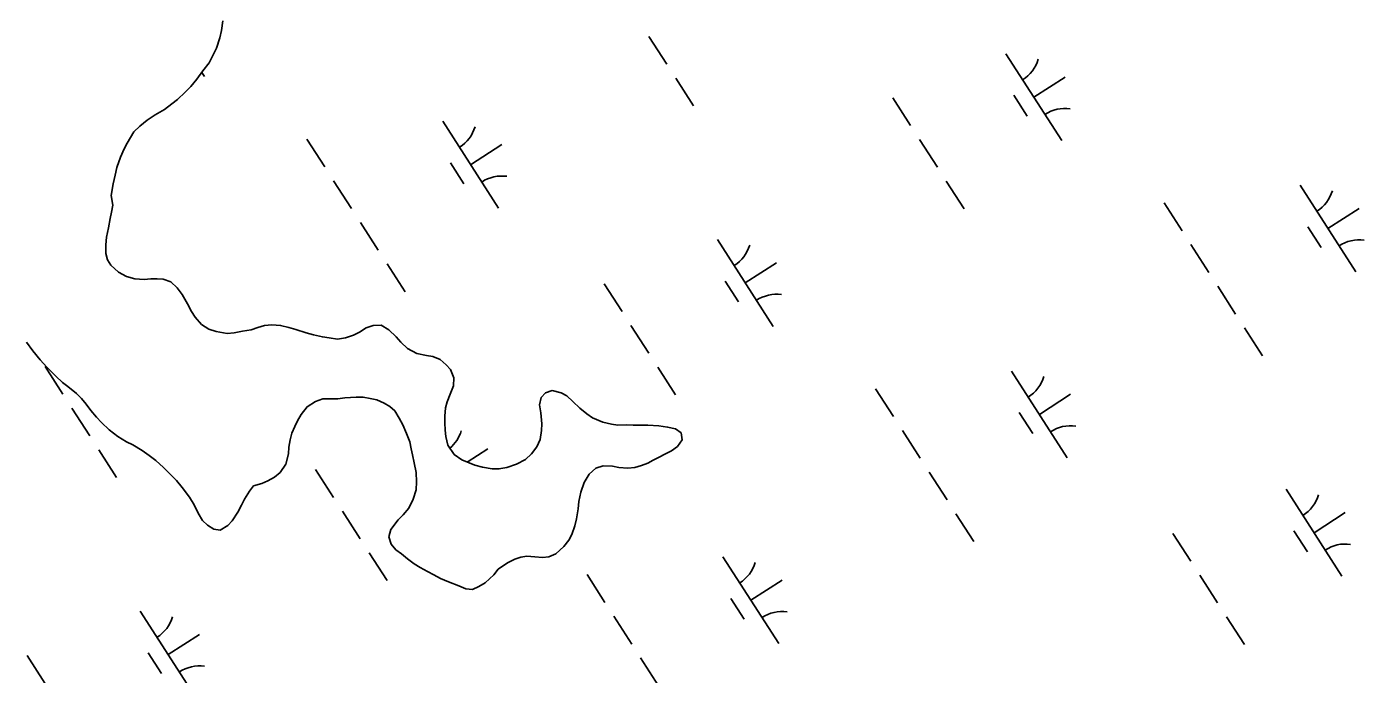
# Model space of a CAD drawing. Extents: x 3937982 to 3958556, y 219448 to 241894.
# Drawn here: x 3949380 to 3950029, y 237488 to 237801 of the extents above; entities that cross this region are included whole.
import ezdxf

# ---------------------------------------------------------------- set-up
doc = ezdxf.new("R2010")
doc.units = 0
doc.layers.add('V-TOPO-SHOR', color=7, linetype='Continuous')
doc.layers.add('V-WETL-SWMP', color=7, linetype='Continuous')

msp = doc.modelspace()

# ---------------------------------------------------------------- linework, layer by layer
at = {"layer": 'V-TOPO-SHOR'}
for points in [[(3949432.25, 237750.478), (3949435.179, 237753.32), (3949438.756, 237756.167), (3949442.58, 237758.766), (3949447.053, 237761.367), (3949450.713, 237764.048), (3949453.478, 237766.159), (3949457.137, 237769.737), (3949459.82, 237772.418), (3949462.751, 237775.994), (3949465.759, 237780.059), (3949468.688, 237783.878), (3949470.722, 237787.862), (3949472.268, 237791.112), (3949473.896, 237795.988), (3949474.791, 237799.648), (3949475.362, 237804.283)], [(3949663.824, 237608.834), (3949659.515, 237609.813), (3949654.556, 237612.008), (3949651.794, 237613.962), (3949648.461, 237616.647), (3949645.047, 237619.817), (3949642.203, 237622.582), (3949639.44, 237624.128), (3949635.049, 237625.187), (3949631.879, 237624.132), (3949629.681, 237621.775), (3949628.948, 237618.197), (3949629.597, 237614.378), (3949630.003, 237609.092), (3949629.921, 237605.76), (3949629.186, 237601.531), (3949627.56, 237597.873), (3949624.957, 237594.541), (3949622.028, 237591.778), (3949617.719, 237589.585), (3949613, 237587.879), (3949609.181, 237587.229), (3949605.929, 237587.313), (3949601.294, 237588.047), (3949597.554, 237589.023), (3949591.296, 237591.547), (3949587.474, 237594.232), (3949584.47, 237598.704), (3949583.413, 237602.931), (3949583.171, 237605.942), (3949582.928, 237609.6), (3949582.93, 237612.688), (3949583.337, 237616.835), (3949584.07, 237619.762), (3949585.617, 237623.338), (3949587.245, 237627.485), (3949587.329, 237631.386), (3949585.784, 237635.372), (3949583.589, 237637.567), (3949580.664, 237640.17), (3949577.169, 237641.635), (3949574.16, 237642.206), (3949569.446, 237643.101), (3949564.975, 237645.542), (3949561.725, 237648.633), (3949559.367, 237651.156), (3949555.873, 237654.572), (3949552.134, 237656.767), (3949548.312, 237656.687), (3949544.896, 237655.551), (3949541.562, 237653.519), (3949538.717, 237651.977), (3949534.814, 237650.676), (3949530.992, 237650.109), (3949527.009, 237650.681), (3949523.677, 237651.17), (3949519.286, 237652.229), (3949515.708, 237653.206), (3949510.75, 237654.752), (3949507.336, 237655.729), (3949503.352, 237656.706), (3949499.205, 237656.952), (3949495.548, 237656.71), (3949492.295, 237655.735), (3949489.205, 237654.516), (3949484.896, 237653.867), (3949480.831, 237653.138), (3949477.496, 237652.815), (3949472.131, 237653.712), (3949468.635, 237654.85), (3949465.059, 237657.21), (3949462.052, 237660.787), (3949460.265, 237663.39), (3949458.233, 237667.13), (3949455.716, 237671.767), (3949453.277, 237674.857), (3949450.109, 237677.868), (3949446.531, 237679.168), (3949443.522, 237679.332), (3949440.434, 237679.252), (3949437.261, 237679.011), (3949432.711, 237679.336), (3949428.725, 237680.397), (3949424.826, 237682.511), (3949421.166, 237685.927), (3949419.46, 237688.448), (3949418.649, 237691.62), (3949418.651, 237695.765), (3949419.059, 237699.507), (3949420.036, 237703.978), (3949420.851, 237708.448), (3949421.502, 237711.619), (3949421.992, 237714.953), (3949421.344, 237719.588), (3949422.16, 237725.277), (3949423.136, 237729.586), (3949424.031, 237733.164), (3949425.823, 237738.284), (3949427.613, 237742.267), (3949429.078, 237744.95), (3949432.25, 237750.478)], [(3949380.176, 237648.626), (3949383.346, 237644.477), (3949386.84, 237640.086), (3949390.09, 237636.426), (3949394.397, 237632.115), (3949397.647, 237629.107), (3949400.33, 237627.073), (3949404.393, 237623.819), (3949406.912, 237621.38), (3949409.187, 237618.531), (3949411.463, 237615.523), (3949414.146, 237612.27), (3949416.583, 237609.667), (3949420.241, 237606.169), (3949424.547, 237602.835), (3949428.775, 237600.394), (3949431.781, 237598.848), (3949436.334, 237596.083), (3949439.748, 237593.642), (3949442.836, 237591.282), (3949446.576, 237587.946), (3949449.257, 237585.343), (3949452.994, 237581.604), (3949455.759, 237578.187), (3949459.253, 237573.471), (3949461.446, 237569.811), (3949463.478, 237565.746), (3949465.589, 237562.166), (3949467.947, 237559.889), (3949470.953, 237558.019), (3949474.044, 237557.609), (3949477.865, 237559.723), (3949479.899, 237561.998), (3949482.584, 237566.305), (3949484.374, 237569.719), (3949485.838, 237572.566), (3949488.359, 237576.385), (3949490.313, 237579.066)], [(3949490.313, 237579.066), (3949494.296, 237580.205), (3949497.143, 237581.421), (3949500.477, 237583.209), (3949503.242, 237585.485), (3949505.927, 237589.468), (3949507.147, 237594.508), (3949507.393, 237597.76), (3949508.044, 237601.256), (3949508.778, 237604.508), (3949510.244, 237607.679), (3949511.544, 237610.441), (3949513.334, 237613.612), (3949516.263, 237617.349), (3949520.328, 237619.789), (3949523.826, 237621.169), (3949526.835, 237621.167), (3949531.144, 237621.085), (3949534.478, 237621.57), (3949540.006, 237621.894), (3949543.42, 237621.892), (3949546.754, 237621.322), (3949550.088, 237620.669), (3949553.664, 237619.125), (3949556.347, 237617.497), (3949558.784, 237615.299), (3949560.815, 237611.803), (3949562.601, 237608.551), (3949564.471, 237604.404), (3949566.013, 237600.339), (3949566.744, 237597.005), (3949567.393, 237593.996), (3949568.123, 237590.174), (3949569.097, 237585.54), (3949569.339, 237580.905), (3949569.093, 237577.004), (3949567.711, 237572.531), (3949565.593, 237568.142), (3949562.747, 237564.972), (3949560.387, 237562.617), (3949556.809, 237557.9), (3949555.912, 237554.242), (3949556.969, 237550.746), (3949559.324, 237548.063), (3949561.925, 237546.03), (3949564.934, 237543.67), (3949568.184, 237541.147), (3949571.111, 237539.439), (3949574.606, 237537.569), (3949577.613, 237535.859), (3949580.865, 237534.069), (3949584.849, 237532.523), (3949589.725, 237530.569), (3949593.221, 237529.105), (3949596.391, 237528.859), (3949599.563, 237530.322), (3949602.49, 237532.03), (3949606.719, 237535.847), (3949608.917, 237538.694), (3949613.308, 237541.78), (3949616.885, 237543.404), (3949619.812, 237544.461), (3949622.82, 237544.867), (3949626.642, 237544.621), (3949630.302, 237544.293), (3949633.472, 237544.537), (3949636.886, 237546.081), (3949640.71, 237549.657), (3949643.151, 237552.743), (3949644.533, 237555.508), (3949646.08, 237559.653), (3949646.813, 237562.987), (3949647.628, 237567.945), (3949648.035, 237571.441), (3949648.932, 237575.912), (3949650.479, 237580.629), (3949653.002, 237584.692), (3949656.254, 237587.619), (3949659.75, 237588.673), (3949664.305, 237588.509), (3949667.393, 237587.856), (3949671.702, 237587.53), (3949675.034, 237587.936), (3949678.289, 237588.829), (3949681.379, 237590.045), (3949684.062, 237591.428), (3949686.909, 237592.89), (3949689.591, 237594.27), (3949692.844, 237595.976), (3949695.852, 237598.09), (3949698.05, 237601.258), (3949697.562, 237604.674), (3949694.881, 237606.544), (3949690.98, 237607.441), (3949686.671, 237608.013), (3949681.467, 237608.338), (3949677.32, 237608.422), (3949674.311, 237608.342), (3949671.305, 237608.506), (3949666.914, 237608.426), (3949663.824, 237608.834)]]:
    msp.add_lwpolyline(points, dxfattribs=at)
at = {"layer": 'V-WETL-SWMP'}
for p, q in [((3949474.792, 237799.648), (3949475.363, 237804.282)), ((3949473.897, 237795.989), (3949474.792, 237799.648)), ((3949681.965, 237796.69), (3949690.625, 237783.236)), ((3949470.722, 237787.861), (3949472.268, 237791.112)), ((3949472.268, 237791.112), (3949473.897, 237795.989)), ((3949465.76, 237780.058), (3949468.688, 237783.878)), ((3949468.688, 237783.878), (3949470.722, 237787.861)), ((3949854.979, 237788.348), (3949882.042, 237746.305)), ((3949462.75, 237775.994), (3949465.76, 237780.058)), ((3949465.183, 237779.278), (3949466.479, 237777.264)), ((3949457.137, 237769.736), (3949459.821, 237772.417)), ((3949459.821, 237772.417), (3949462.75, 237775.994)), ((3949694.955, 237776.509), (3949703.615, 237763.055)), ((3949868.511, 237767.326), (3949883.646, 237777.069)), ((3949450.712, 237764.047), (3949453.477, 237766.16)), ((3949453.477, 237766.16), (3949457.137, 237769.736)), ((3949800.113, 237766.951), (3949808.773, 237753.497)), ((3949858.775, 237768.195), (3949865.27, 237758.105)), ((3949438.757, 237756.166), (3949442.58, 237758.766)), ((3949442.58, 237758.766), (3949447.052, 237761.366)), ((3949447.052, 237761.366), (3949450.712, 237764.047)), ((3949432.251, 237750.477), (3949435.179, 237753.321)), ((3949435.179, 237753.321), (3949438.757, 237756.166)), ((3949581.983, 237755.617), (3949609.045, 237713.574)), ((3949427.613, 237742.267), (3949429.078, 237744.95)), ((3949429.078, 237744.95), (3949432.251, 237750.477)), ((3949516.118, 237747.022), (3949524.778, 237733.568)), ((3949813.103, 237746.77), (3949821.763, 237733.316)), ((3949425.823, 237738.284), (3949427.613, 237742.267)), ((3949595.514, 237734.595), (3949610.65, 237744.338)), ((3949423.136, 237729.586), (3949424.032, 237733.163)), ((3949424.032, 237733.163), (3949425.823, 237738.284)), ((3949585.779, 237735.464), (3949592.274, 237725.374)), ((3949422.159, 237725.277), (3949423.136, 237729.586)), ((3949529.108, 237726.841), (3949537.768, 237713.387)), ((3949826.093, 237726.589), (3949834.753, 237713.135)), ((3949421.344, 237719.587), (3949422.159, 237725.277)), ((3949421.992, 237714.952), (3949421.344, 237719.587)), ((3949997.545, 237724.658), (3950024.608, 237682.614)), ((3949421.503, 237711.619), (3949421.992, 237714.952)), ((3949931.68, 237716.063), (3949940.34, 237702.609)), ((3950011.076, 237703.636), (3950026.212, 237713.378)), ((3949420.036, 237703.977), (3949420.851, 237708.448)), ((3949420.851, 237708.448), (3949421.503, 237711.619)), ((3949542.098, 237706.66), (3949550.758, 237693.207)), ((3949418.651, 237695.766), (3949419.059, 237699.506)), ((3949419.059, 237699.506), (3949420.036, 237703.977)), ((3950001.341, 237704.505), (3950007.836, 237694.415)), ((3949418.649, 237691.62), (3949418.651, 237695.766)), ((3949715.112, 237698.318), (3949742.174, 237656.275)), ((3949944.67, 237695.882), (3949953.33, 237682.428)), ((3949419.461, 237688.448), (3949418.649, 237691.62)), ((3949421.167, 237685.927), (3949419.461, 237688.448)), ((3949555.088, 237686.48), (3949563.748, 237673.026)), ((3949728.643, 237677.297), (3949743.779, 237687.039)), ((3949424.825, 237682.511), (3949421.167, 237685.927)), ((3949428.726, 237680.396), (3949424.825, 237682.511)), ((3949432.71, 237679.337), (3949428.726, 237680.396)), ((3949437.262, 237679.01), (3949432.71, 237679.337)), ((3949440.433, 237679.253), (3949437.262, 237679.01)), ((3949443.523, 237679.333), (3949440.433, 237679.253)), ((3949446.531, 237679.169), (3949443.523, 237679.333)), ((3949450.108, 237677.867), (3949446.531, 237679.169)), ((3949453.277, 237674.857), (3949450.108, 237677.867)), ((3949455.715, 237671.767), (3949453.277, 237674.857)), ((3949660.246, 237676.921), (3949668.906, 237663.467)), ((3949718.908, 237678.166), (3949725.403, 237668.076)), ((3949957.66, 237675.701), (3949966.32, 237662.247)), ((3949458.234, 237667.131), (3949455.715, 237671.767)), ((3949460.265, 237663.39), (3949458.234, 237667.131)), ((3949462.052, 237660.788), (3949460.265, 237663.39)), ((3949465.059, 237657.21), (3949462.052, 237660.788)), ((3949468.635, 237654.85), (3949465.059, 237657.21)), ((3949472.131, 237653.711), (3949468.635, 237654.85)), ((3949470.62, 237654.203), (3949470.782, 237654.308)), ((3949489.205, 237654.517), (3949484.895, 237653.868)), ((3949492.295, 237655.735), (3949489.205, 237654.517)), ((3949495.547, 237656.709), (3949492.295, 237655.735)), ((3949499.206, 237656.952), (3949495.547, 237656.709)), ((3949503.352, 237656.706), (3949499.206, 237656.952)), ((3949507.336, 237655.729), (3949503.352, 237656.706)), ((3949510.75, 237654.752), (3949507.336, 237655.729)), ((3949515.709, 237653.205), (3949510.75, 237654.752)), ((3949544.897, 237655.551), (3949541.563, 237653.52)), ((3949548.313, 237656.688), (3949544.897, 237655.551)), ((3949552.134, 237656.767), (3949548.313, 237656.688)), ((3949555.873, 237654.571), (3949552.134, 237656.767)), ((3949559.368, 237651.155), (3949555.873, 237654.571)), ((3949673.236, 237656.74), (3949681.896, 237643.287)), ((3949970.65, 237655.52), (3949979.31, 237642.067)), ((3949380.176, 237648.626), (3949383.345, 237644.478)), ((3949477.496, 237652.814), (3949472.131, 237653.711)), ((3949480.83, 237653.138), (3949477.496, 237652.814)), ((3949484.895, 237653.868), (3949480.83, 237653.138)), ((3949519.286, 237652.228), (3949515.709, 237653.205)), ((3949523.676, 237651.169), (3949519.286, 237652.228)), ((3949527.009, 237650.68), (3949523.676, 237651.169)), ((3949530.993, 237650.109), (3949527.009, 237650.68)), ((3949534.814, 237650.677), (3949530.993, 237650.109)), ((3949538.717, 237651.976), (3949534.814, 237650.677)), ((3949541.563, 237653.52), (3949538.717, 237651.976)), ((3949561.724, 237648.633), (3949559.368, 237651.155)), ((3949564.975, 237645.542), (3949561.724, 237648.633)), ((3949383.345, 237644.478), (3949386.839, 237640.087)), ((3949569.446, 237643.101), (3949564.975, 237645.542)), ((3949574.161, 237642.205), (3949569.446, 237643.101)), ((3949577.169, 237641.635), (3949574.161, 237642.205)), ((3949580.664, 237640.17), (3949577.169, 237641.635)), ((3949386.839, 237640.087), (3949390.089, 237636.427)), ((3949389.241, 237636.812), (3949397.9, 237623.358)), ((3949390.089, 237636.427), (3949394.397, 237632.116)), ((3949583.59, 237637.567), (3949580.664, 237640.17)), ((3949585.784, 237635.371), (3949583.59, 237637.567)), ((3949587.328, 237631.387), (3949585.784, 237635.371)), ((3949686.226, 237636.56), (3949694.886, 237623.106)), ((3949857.678, 237634.628), (3949884.74, 237592.585)), ((3949394.397, 237632.116), (3949397.648, 237629.106)), ((3949397.648, 237629.106), (3949400.33, 237627.073)), ((3949587.245, 237627.484), (3949587.328, 237631.387)), ((3949400.33, 237627.073), (3949404.394, 237623.819)), ((3949404.394, 237623.819), (3949406.913, 237621.379)), ((3949534.477, 237621.571), (3949540.006, 237621.894)), ((3949540.006, 237621.894), (3949543.42, 237621.892)), ((3949543.42, 237621.892), (3949546.753, 237621.322)), ((3949584.071, 237619.762), (3949585.617, 237623.338)), ((3949585.617, 237623.338), (3949587.245, 237627.484)), ((3949629.682, 237621.775), (3949628.949, 237618.198)), ((3949631.878, 237624.132), (3949629.682, 237621.775)), ((3949635.05, 237625.188), (3949631.878, 237624.132)), ((3949639.44, 237624.129), (3949635.05, 237625.188)), ((3949642.203, 237622.583), (3949639.44, 237624.129)), ((3949645.048, 237619.818), (3949642.203, 237622.583)), ((3949791.813, 237626.033), (3949800.473, 237612.579)), ((3949871.209, 237613.607), (3949886.345, 237623.349)), ((3949402.23, 237616.631), (3949410.89, 237603.177)), ((3949406.913, 237621.379), (3949409.188, 237618.532)), ((3949409.188, 237618.532), (3949411.463, 237615.523)), ((3949411.463, 237615.523), (3949414.145, 237612.27)), ((3949513.335, 237613.612), (3949516.263, 237617.35)), ((3949516.263, 237617.35), (3949520.329, 237619.788)), ((3949520.329, 237619.788), (3949523.826, 237621.168)), ((3949523.826, 237621.168), (3949526.834, 237621.167)), ((3949526.834, 237621.167), (3949531.143, 237621.084)), ((3949531.143, 237621.084), (3949534.477, 237621.571)), ((3949546.753, 237621.322), (3949550.087, 237620.67)), ((3949550.087, 237620.67), (3949553.663, 237619.124)), ((3949553.663, 237619.124), (3949556.346, 237617.496)), ((3949556.346, 237617.496), (3949558.784, 237615.3)), ((3949558.784, 237615.3), (3949560.815, 237611.803)), ((3949582.93, 237612.689), (3949583.338, 237616.835)), ((3949583.338, 237616.835), (3949584.071, 237619.762)), ((3949628.949, 237618.198), (3949629.598, 237614.377)), ((3949648.461, 237616.646), (3949645.048, 237619.818)), ((3949651.793, 237613.961), (3949648.461, 237616.646)), ((3949414.145, 237612.27), (3949416.583, 237609.667)), ((3949416.583, 237609.667), (3949420.24, 237606.17)), ((3949510.243, 237607.678), (3949511.545, 237610.441)), ((3949511.545, 237610.441), (3949513.335, 237613.612)), ((3949560.815, 237611.803), (3949562.602, 237608.551)), ((3949582.928, 237609.599), (3949582.93, 237612.689)), ((3949583.171, 237605.941), (3949582.928, 237609.599)), ((3949629.598, 237614.377), (3949630.002, 237609.092)), ((3949630.002, 237609.092), (3949629.92, 237605.759)), ((3949654.557, 237612.009), (3949651.793, 237613.961)), ((3949659.515, 237609.812), (3949654.557, 237612.009)), ((3949663.824, 237608.834), (3949659.515, 237609.812)), ((3949666.913, 237608.427), (3949663.824, 237608.834)), ((3949861.474, 237614.476), (3949867.969, 237604.385)), ((3949420.24, 237606.17), (3949424.548, 237602.835)), ((3949424.548, 237602.835), (3949428.775, 237600.394)), ((3949508.045, 237601.256), (3949508.778, 237604.508)), ((3949508.778, 237604.508), (3949510.243, 237607.678)), ((3949562.602, 237608.551), (3949564.47, 237604.403)), ((3949564.47, 237604.403), (3949566.014, 237600.338)), ((3949583.413, 237602.932), (3949583.171, 237605.941)), ((3949584.469, 237598.704), (3949583.413, 237602.932)), ((3949629.92, 237605.759), (3949629.186, 237601.531)), ((3949671.304, 237608.506), (3949666.913, 237608.427)), ((3949674.312, 237608.342), (3949671.304, 237608.506)), ((3949677.32, 237608.422), (3949674.312, 237608.342)), ((3949681.467, 237608.339), (3949677.32, 237608.422)), ((3949686.67, 237608.012), (3949681.467, 237608.339)), ((3949690.979, 237607.441), (3949686.67, 237608.012)), ((3949694.881, 237606.545), (3949690.979, 237607.441)), ((3949697.563, 237604.674), (3949694.881, 237606.545)), ((3949698.049, 237601.259), (3949697.563, 237604.674)), ((3949804.803, 237605.852), (3949813.463, 237592.399)), ((3949415.22, 237596.45), (3949423.88, 237582.996)), ((3949428.775, 237600.394), (3949431.782, 237598.848)), ((3949431.782, 237598.848), (3949436.334, 237596.082)), ((3949436.334, 237596.082), (3949439.748, 237593.641)), ((3949507.148, 237594.508), (3949507.393, 237597.76)), ((3949507.393, 237597.76), (3949508.045, 237601.256)), ((3949566.014, 237600.338), (3949566.744, 237597.004)), ((3949566.744, 237597.004), (3949567.393, 237593.995)), ((3949587.475, 237594.231), (3949584.469, 237598.704)), ((3949593.835, 237590.523), (3949603.912, 237597.01)), ((3949627.559, 237597.873), (3949624.956, 237594.541)), ((3949629.186, 237601.531), (3949627.559, 237597.873)), ((3949689.591, 237594.271), (3949692.844, 237595.977)), ((3949692.844, 237595.977), (3949695.853, 237598.089)), ((3949695.853, 237598.089), (3949698.049, 237601.259)), ((3949439.748, 237593.641), (3949442.836, 237591.282)), ((3949442.836, 237591.282), (3949446.575, 237587.947)), ((3949503.242, 237585.485), (3949505.926, 237589.468)), ((3949505.926, 237589.468), (3949507.148, 237594.508)), ((3949567.393, 237593.995), (3949568.123, 237590.174)), ((3949568.123, 237590.174), (3949569.097, 237585.539)), ((3949591.295, 237591.547), (3949587.475, 237594.231)), ((3949597.554, 237589.024), (3949591.295, 237591.547)), ((3949617.718, 237589.585), (3949613.001, 237587.879)), ((3949622.028, 237591.778), (3949617.718, 237589.585)), ((3949624.956, 237594.541), (3949622.028, 237591.778)), ((3949678.288, 237588.828), (3949681.378, 237590.046)), ((3949681.378, 237590.046), (3949684.061, 237591.427)), ((3949684.061, 237591.427), (3949686.908, 237592.89)), ((3949686.908, 237592.89), (3949689.591, 237594.271)), ((3949446.575, 237587.947), (3949449.257, 237585.344)), ((3949449.257, 237585.344), (3949452.995, 237581.603)), ((3949497.142, 237581.422), (3949500.477, 237583.21)), ((3949500.477, 237583.21), (3949503.242, 237585.485)), ((3949520.379, 237586.892), (3949529.039, 237573.438)), ((3949569.097, 237585.539), (3949569.339, 237580.905)), ((3949601.294, 237588.047), (3949597.554, 237589.024)), ((3949605.928, 237587.313), (3949601.294, 237588.047)), ((3949609.18, 237587.23), (3949605.928, 237587.313)), ((3949613.001, 237587.879), (3949609.18, 237587.23)), ((3949650.479, 237580.628), (3949653.001, 237584.692)), ((3949653.001, 237584.692), (3949656.254, 237587.618)), ((3949656.254, 237587.618), (3949659.751, 237588.673)), ((3949659.751, 237588.673), (3949664.304, 237588.509)), ((3949664.304, 237588.509), (3949667.393, 237587.857)), ((3949667.393, 237587.857), (3949671.702, 237587.53)), ((3949671.702, 237587.53), (3949675.035, 237587.935)), ((3949675.035, 237587.935), (3949678.288, 237588.828)), ((3949817.793, 237585.672), (3949826.453, 237572.218)), ((3949452.995, 237581.603), (3949455.758, 237578.187)), ((3949455.758, 237578.187), (3949459.252, 237573.47)), ((3949485.838, 237572.565), (3949488.36, 237576.385)), ((3949488.36, 237576.385), (3949490.312, 237579.067)), ((3949490.312, 237579.067), (3949494.296, 237580.204)), ((3949494.296, 237580.204), (3949497.142, 237581.422)), ((3949569.094, 237577.003), (3949567.71, 237572.531)), ((3949569.339, 237580.905), (3949569.094, 237577.003)), ((3949648.932, 237575.913), (3949650.479, 237580.628)), ((3949990.807, 237577.33), (3950017.87, 237535.286)), ((3949459.252, 237573.47), (3949461.446, 237569.811)), ((3949461.446, 237569.811), (3949463.477, 237565.745)), ((3949484.373, 237569.72), (3949485.838, 237572.565)), ((3949567.71, 237572.531), (3949565.594, 237568.142)), ((3949647.628, 237567.946), (3949648.036, 237571.442)), ((3949648.036, 237571.442), (3949648.932, 237575.913)), ((3949463.477, 237565.745), (3949465.589, 237562.167)), ((3949479.898, 237561.998), (3949482.583, 237566.306)), ((3949482.583, 237566.306), (3949484.373, 237569.72)), ((3949533.369, 237566.711), (3949542.029, 237553.257)), ((3949562.747, 237564.972), (3949560.388, 237562.616)), ((3949565.594, 237568.142), (3949562.747, 237564.972)), ((3949646.813, 237562.987), (3949647.628, 237567.946)), ((3949830.783, 237565.491), (3949839.443, 237552.037)), ((3950004.338, 237556.308), (3950019.474, 237566.05)), ((3949465.589, 237562.167), (3949467.946, 237559.889)), ((3949467.946, 237559.889), (3949470.953, 237558.018)), ((3949470.953, 237558.018), (3949474.043, 237557.61)), ((3949474.043, 237557.61), (3949477.865, 237559.722)), ((3949477.865, 237559.722), (3949479.898, 237561.998)), ((3949556.809, 237557.901), (3949555.913, 237554.243)), ((3949560.388, 237562.616), (3949556.809, 237557.901)), ((3949644.534, 237555.508), (3949646.08, 237559.654)), ((3949646.08, 237559.654), (3949646.813, 237562.987)), ((3949994.603, 237557.177), (3950001.098, 237547.087)), ((3949555.913, 237554.243), (3949556.969, 237550.747)), ((3949556.969, 237550.747), (3949559.325, 237548.063)), ((3949640.71, 237549.656), (3949643.15, 237552.744)), ((3949643.15, 237552.744), (3949644.534, 237555.508)), ((3949935.941, 237555.932), (3949944.601, 237542.479)), ((3949546.359, 237546.53), (3949555.019, 237533.076)), ((3949559.325, 237548.063), (3949561.926, 237546.029)), ((3949561.926, 237546.029), (3949564.933, 237543.67)), ((3949616.886, 237543.405), (3949619.813, 237544.461)), ((3949619.813, 237544.461), (3949622.821, 237544.866)), ((3949622.821, 237544.866), (3949626.643, 237544.621)), ((3949626.643, 237544.621), (3949630.301, 237544.294)), ((3949630.301, 237544.294), (3949633.472, 237544.536)), ((3949633.472, 237544.536), (3949636.887, 237546.08)), ((3949636.887, 237546.08), (3949640.71, 237549.656)), ((3949717.811, 237544.599), (3949744.873, 237502.555)), ((3949564.933, 237543.67), (3949568.184, 237541.148)), ((3949568.184, 237541.148), (3949571.111, 237539.44)), ((3949571.111, 237539.44), (3949574.606, 237537.569)), ((3949574.606, 237537.569), (3949577.613, 237535.86)), ((3949606.72, 237535.848), (3949608.916, 237538.693)), ((3949608.916, 237538.693), (3949613.308, 237541.78)), ((3949613.308, 237541.78), (3949616.886, 237543.405)), ((3949577.613, 237535.86), (3949580.865, 237534.07)), ((3949580.865, 237534.07), (3949584.848, 237532.524)), ((3949584.848, 237532.524), (3949589.725, 237530.57)), ((3949599.563, 237530.322), (3949602.49, 237532.029)), ((3949602.49, 237532.029), (3949606.72, 237535.848)), ((3949651.946, 237536.004), (3949660.606, 237522.55)), ((3949731.342, 237523.577), (3949746.477, 237533.319)), ((3949948.931, 237535.752), (3949957.591, 237522.298)), ((3949589.725, 237530.57), (3949593.221, 237529.105)), ((3949593.221, 237529.105), (3949596.391, 237528.86)), ((3949596.391, 237528.86), (3949599.563, 237530.322)), ((3949721.607, 237524.446), (3949728.102, 237514.356)), ((3949435.378, 237518.259), (3949462.44, 237476.216)), ((3949664.936, 237515.823), (3949673.596, 237502.369)), ((3949961.921, 237515.571), (3949970.581, 237502.117)), ((3949448.909, 237497.238), (3949464.044, 237506.98)), ((3949380.512, 237496.862), (3949389.172, 237483.408)), ((3949439.174, 237498.107), (3949445.669, 237488.017)), ((3949677.926, 237495.642), (3949686.586, 237482.188))]:
    msp.add_line(p, q, dxfattribs=at)
for centre, start, end in [((3949853.76, 237790.681), 301.99668, 343.540338), ((3949883.66, 237744.229), 81.996677, 123.540335), ((3949580.764, 237757.95), 301.99668, 343.540338), ((3949610.664, 237711.498), 81.996677, 123.540335), ((3949996.326, 237726.99), 301.99668, 343.540338), ((3949713.893, 237700.651), 301.99668, 343.540338), ((3950026.226, 237680.539), 81.996677, 123.540335), ((3949743.793, 237654.199), 81.996677, 123.540335), ((3949856.459, 237636.961), 301.99668, 343.540338), ((3949574.026, 237610.622), 310.485693, 343.540338), ((3949886.359, 237590.509), 81.996677, 123.540335), ((3949989.588, 237579.662), 301.99668, 343.540338), ((3950019.488, 237533.211), 81.996677, 123.540335), ((3949716.592, 237546.931), 301.99668, 343.540338), ((3949746.492, 237500.48), 81.996677, 123.540335), ((3949434.158, 237520.592), 301.99668, 343.540338), ((3949464.058, 237474.14), 81.996677, 123.540335)]:
    msp.add_arc(centre, 17.623, start, end, dxfattribs=at)

doc.saveas('drawing.dxf')
